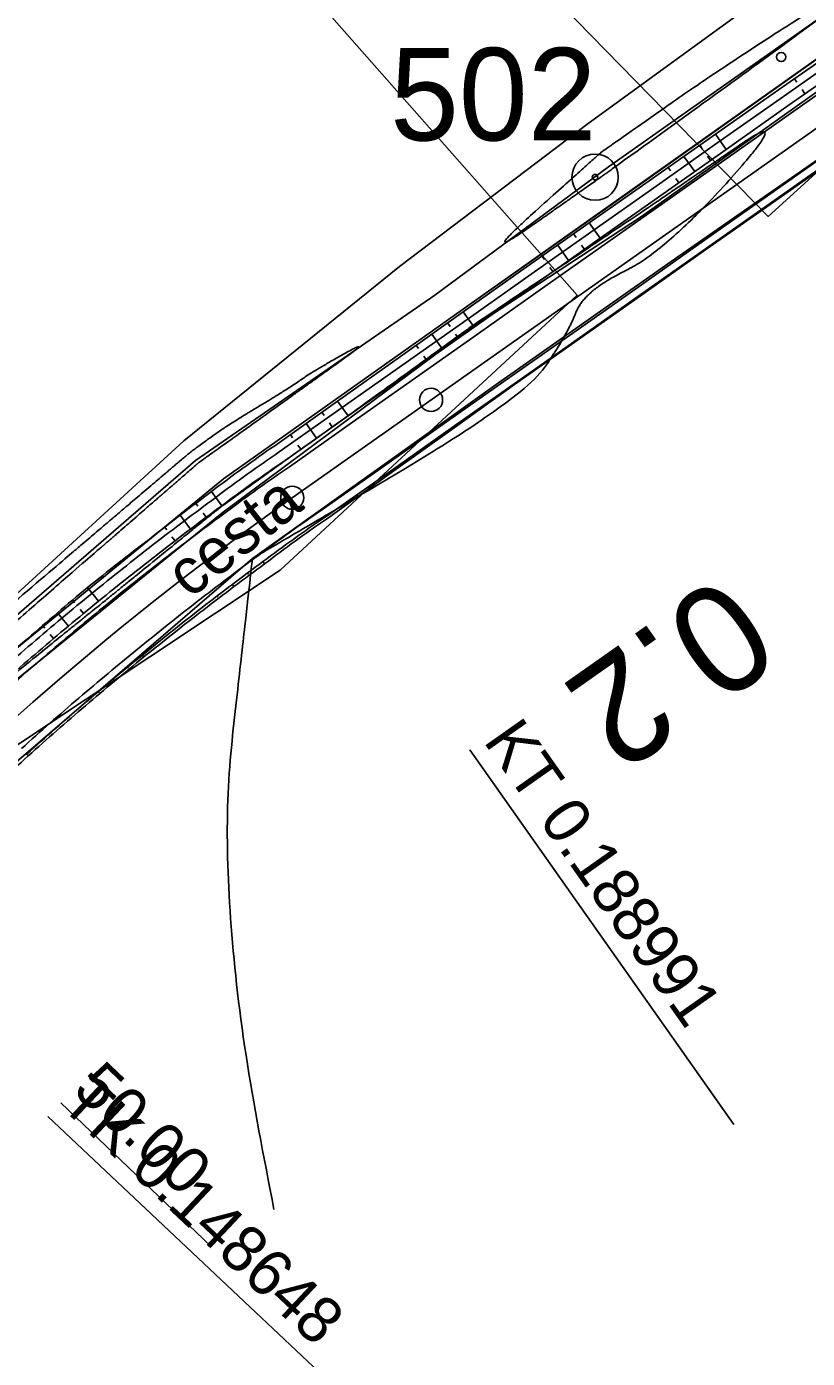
# Model space of a CAD drawing. Extents: x -495905 to -478420, y -1113297 to -1107716.
# Drawn here: x -480480.2 to -480429.6, y -1112878.7 to -1112792.3 of the extents above; entities that cross this region are included whole.
import ezdxf

# ---------------------------------------------------------------- set-up
doc = ezdxf.new("R2010")
doc.units = 0
for name, color, linetype in [('2D_VRSTEVNICE', 7, 'Continuous'), ('C14_HATCH_SLOPE_L', 7, 'Continuous'), ('C14_HATCH_SLOPE_R', 7, 'Continuous'), ('C14_HECTOMETRY', 7, 'Continuous'), ('C14_HLBODY', 7, 'Continuous'), ('C14_HRANA_TELESO', 7, 'Continuous'), ('C14_KORUNA', 7, 'Continuous'), ('C14_OSA', 7, 'Continuous'), ('C14_PRIKOP', 7, 'Continuous'), ('C14_STANICENI', 7, 'Continuous'), ('C14_VOZOVKA', 7, 'Continuous'), ('C14_ZPEVKRAJ', 7, 'Continuous'), ('ODVODNĚNÍ PLOŠNÉ', 7, 'Continuous'), ('VODNÍ PLOCHY', 7, 'Continuous'), ('zamereni', 7, 'Continuous')]:
    doc.layers.add(name, color=color, linetype=linetype)

msp = doc.modelspace()

# ---------------------------------------------------------------- linework, layer by layer
at = {"layer": '2D_VRSTEVNICE'}
for points in [[(-480442.21, -1112801.55), (-480418.973, -1112784.86), (-480433.684, -1112793.994), (-480442.824, -1112800.394), (-480442.912, -1112800.451), (-480451.122, -1112807.812), (-480443.69, -1112802.61), (-480442.325, -1112801.633), (-480442.21, -1112801.55)], [(-480451.035, -1112811.549), (-480440.451, -1112804.455), (-480437.194, -1112802.221), (-480430.423, -1112797.6), (-480438.796, -1112806.919), (-480444.029, -1112809.451), (-480445.106, -1112812.268), (-480448.052, -1112816.503), (-480465.54, -1112826.81), (-480465.54, -1112826.81), (-480465.54, -1112826.81), (-480465.54, -1112826.81), (-480465.54, -1112826.81), (-480468.149, -1112849.897), (-480464.146, -1112868.999)], [(-480462.851, -1112820.039), (-480460.447, -1112818.355), (-480451.609, -1112811.949), (-480451.6, -1112811.943), (-480451.035, -1112811.549)], [(-480469.125, -1112820.67), (-480469.022, -1112820.583), (-480468.728, -1112820.373), (-480462.927, -1112816.221), (-480462.121, -1112815.643), (-480457.6, -1112812.408), (-480461.655, -1112814.689), (-480463.023, -1112815.671), (-480467.341, -1112818.27), (-480469.356, -1112819.77), (-480469.557, -1112819.896), (-480470.845, -1112820.991), (-480473.8, -1112823.505), (-480475.516, -1112824.964), (-480484.468, -1112832.581), (-480485.409, -1112833.382), (-480486.97, -1112834.71), (-480486.97, -1112834.71), (-480486.97, -1112834.71), (-480486.97, -1112834.71)], [(-480469.125, -1112820.67), (-480471.116, -1112822.408), (-480471.791, -1112822.981), (-480475.006, -1112825.786), (-480476.152, -1112826.758), (-480484.255, -1112833.824), (-480485.193, -1112834.616), (-480486.341, -1112835.617), (-480486.591, -1112835.877), (-480489.013, -1112838.393)], [(-480484.469, -1112837.121), (-480477.826, -1112831.726), (-480476.106, -1112830.358), (-480468.891, -1112824.499), (-480467.686, -1112823.539), (-480467.499, -1112823.39), (-480462.851, -1112820.039)]]:
    msp.add_open_spline(points, degree=2, dxfattribs=at)
at = {"layer": 'C14_HATCH_SLOPE_L'}
for p, q in [((-480430.242, -1112795.92), (-480430.393, -1112795.707)), ((-480429.708, -1112796.679), (-480429.9, -1112796.406)), ((-480436.378, -1112800.234), (-480436.533, -1112800.013)), ((-480434.817, -1112800.279), (-480435.51, -1112799.296)), ((-480436.86, -1112801.719), (-480437.556, -1112800.731)), ((-480435.838, -1112800.999), (-480436.03, -1112800.727)), ((-480438.423, -1112801.672), (-480438.58, -1112801.449)), ((-480437.882, -1112802.439), (-480438.074, -1112802.167)), ((-480442.991, -1112806.04), (-480443.697, -1112805.037)), ((-480444.558, -1112805.986), (-480444.718, -1112805.758)), ((-480445.034, -1112807.48), (-480445.739, -1112806.479)), ((-480444.013, -1112806.76), (-480444.205, -1112806.488)), ((-480446.6, -1112807.428), (-480446.76, -1112807.2)), ((-480446.056, -1112808.2), (-480446.248, -1112807.928)), ((-480451.165, -1112811.8), (-480451.866, -1112810.806)), ((-480452.728, -1112811.752), (-480452.884, -1112811.53)), ((-480454.768, -1112813.198), (-480454.921, -1112812.98)), ((-480453.209, -1112813.24), (-480453.903, -1112812.255)), ((-480452.187, -1112812.52), (-480452.379, -1112812.248)), ((-480454.23, -1112813.96), (-480454.422, -1112813.688)), ((-480460.892, -1112817.527), (-480461.039, -1112817.318)), ((-480459.339, -1112817.56), (-480460.019, -1112816.595)), ((-480461.383, -1112819), (-480462.059, -1112818.041)), ((-480460.361, -1112818.28), (-480460.553, -1112818.008)), ((-480462.934, -1112818.97), (-480463.078, -1112818.764)), ((-480462.405, -1112819.72), (-480462.597, -1112819.448)), ((-480467.527, -1112823.379), (-480468.201, -1112822.462)), ((-480469.079, -1112823.412), (-480469.217, -1112823.227)), ((-480469.555, -1112824.889), (-480470.227, -1112823.998)), ((-480468.543, -1112824.131), (-480468.742, -1112823.864)), ((-480471.099, -1112824.95), (-480471.232, -1112824.776)), ((-480470.561, -1112825.654), (-480470.764, -1112825.389)), ((-480475.522, -1112829.569), (-480476.244, -1112828.683)), ((-480477.071, -1112829.678), (-480477.218, -1112829.5)), ((-480476.499, -1112830.371), (-480476.712, -1112830.114)), ((-480477.472, -1112831.179), (-480478.187, -1112830.323)), ((-480479.01, -1112831.318), (-480479.151, -1112831.151)), ((-480478.439, -1112831.993), (-480478.654, -1112831.738))]:
    msp.add_line(p, q, dxfattribs=at)
at = {"layer": 'C14_HATCH_SLOPE_R'}
for p, q in [((-480432.224, -1112803.958), (-480432.189, -1112804.008)), ((-480433.246, -1112804.678), (-480433.229, -1112804.702)), ((-480433.212, -1112804.726), (-480433.212, -1112804.726)), ((-480434.268, -1112805.398), (-480434.236, -1112805.444)), ((-480435.29, -1112806.118), (-480435.274, -1112806.14)), ((-480435.259, -1112806.162), (-480435.259, -1112806.162)), ((-480440.399, -1112809.718), (-480440.367, -1112809.763)), ((-480442.442, -1112811.158), (-480442.41, -1112811.204)), ((-480441.42, -1112810.438), (-480441.404, -1112810.46)), ((-480441.389, -1112810.483), (-480441.389, -1112810.483)), ((-480443.464, -1112811.878), (-480443.448, -1112811.901)), ((-480443.431, -1112811.924), (-480443.431, -1112811.924)), ((-480448.573, -1112815.478), (-480448.538, -1112815.528)), ((-480449.595, -1112816.198), (-480449.576, -1112816.226)), ((-480449.556, -1112816.253), (-480449.556, -1112816.253)), ((-480450.616, -1112816.918), (-480450.574, -1112816.979)), ((-480451.638, -1112817.639), (-480451.614, -1112817.672)), ((-480451.591, -1112817.705), (-480451.591, -1112817.705)), ((-480456.747, -1112821.239), (-480456.678, -1112821.337)), ((-480457.769, -1112821.959), (-480457.732, -1112822.011)), ((-480457.695, -1112822.063), (-480457.695, -1112822.063)), ((-480458.791, -1112822.679), (-480458.712, -1112822.79)), ((-480459.813, -1112823.399), (-480459.772, -1112823.458)), ((-480459.73, -1112823.516), (-480459.73, -1112823.516)), ((-480464.862, -1112827.005), (-480464.754, -1112827.152)), ((-480466.844, -1112828.482), (-480466.737, -1112828.623)), ((-480465.855, -1112827.74), (-480465.802, -1112827.812)), ((-480465.748, -1112827.885), (-480465.748, -1112827.885)), ((-480467.829, -1112829.229), (-480467.776, -1112829.298)), ((-480467.722, -1112829.368), (-480467.722, -1112829.368)), ((-480472.679, -1112833.058), (-480472.575, -1112833.185)), ((-480473.635, -1112833.841), (-480473.583, -1112833.904)), ((-480473.531, -1112833.967), (-480473.531, -1112833.967)), ((-480475.531, -1112835.427), (-480475.48, -1112835.487)), ((-480474.585, -1112834.631), (-480474.483, -1112834.754)), ((-480475.429, -1112835.548), (-480475.429, -1112835.548)), ((-480480.184, -1112839.493), (-480480.085, -1112839.603))]:
    msp.add_line(p, q, dxfattribs=at)
at = {"layer": 'C14_HECTOMETRY'}
msp.add_circle((-480453.956, -1112816.519), 0.75, dxfattribs=at)
at = {"layer": 'C14_HLBODY'}
for p, q in [((-480451.434, -1112839.209), (-480434.326, -1112863.487)), ((-480478.811, -1112862.966), (-480457.186, -1112883.324))]:
    msp.add_line(p, q, dxfattribs=at)
msp.add_circle((-480462.955, -1112822.861), 0.75, dxfattribs=at)
at = {"layer": 'C14_HRANA_TELESO'}
for p, q in [((-480431.416, -1112796.425), (-480427.323, -1112793.553)), ((-480435.51, -1112799.296), (-480431.416, -1112796.425)), ((-480439.603, -1112802.167), (-480435.51, -1112799.296)), ((-480432.189, -1112804.008), (-480428.097, -1112801.134)), ((-480443.697, -1112805.037), (-480439.603, -1112802.167)), ((-480436.282, -1112806.88), (-480432.189, -1112804.008)), ((-480447.781, -1112807.921), (-480443.697, -1112805.037)), ((-480440.367, -1112809.763), (-480436.282, -1112806.88)), ((-480451.866, -1112810.806), (-480447.781, -1112807.921)), ((-480444.453, -1112812.645), (-480440.367, -1112809.763)), ((-480455.94, -1112813.704), (-480451.866, -1112810.806)), ((-480448.538, -1112815.528), (-480444.453, -1112812.645)), ((-480460.019, -1112816.595), (-480455.94, -1112813.704)), ((-480452.609, -1112818.431), (-480448.538, -1112815.528)), ((-480464.098, -1112819.487), (-480460.019, -1112816.595)), ((-480456.678, -1112821.337), (-480452.609, -1112818.431)), ((-480460.747, -1112824.243), (-480456.678, -1112821.337))]:
    msp.add_line(p, q, dxfattribs=at)
for centre, radius, start, end in [((-480406.481, -1112903.285), 101.694, 124.51148, 127.36704), ((-480346.314, -1112985.254), 203.366, 126.82312, 128.25557), ((-480404.727, -1112905.607), 98.784, 124.54768, 127.42003), ((-480349.296, -1112987.563), 203.368, 127.19324, 128.6257), ((-480348.063, -1112986.583), 197.572, 126.20113, 127.63353), ((-480346.087, -1112984.942), 203.366, 129.79282, 131.22529), ((-480348.014, -1112986.557), 197.582, 127.64942, 129.08181), ((-480350.021, -1112988.315), 203.376, 129.76529, 131.19784), ((-480347.983, -1112986.542), 197.59, 129.09158, 130.52397), ((-480347.989, -1112986.557), 197.597, 130.5197, 131.95209), ((-480347.782, -1112986.377), 197.602, 132.03185, 133.46424)]:
    msp.add_arc(centre, radius, start, end, dxfattribs=at)
at = {"layer": 'C14_KORUNA'}
for p, q in [((-480430.729, -1112797.399), (-480426.642, -1112794.519)), ((-480434.817, -1112800.279), (-480430.729, -1112797.399)), ((-480438.904, -1112803.159), (-480434.817, -1112800.279)), ((-480432.224, -1112803.958), (-480428.137, -1112801.078)), ((-480442.991, -1112806.04), (-480438.904, -1112803.159)), ((-480436.312, -1112806.838), (-480432.224, -1112803.958)), ((-480447.078, -1112808.92), (-480442.991, -1112806.04)), ((-480440.399, -1112809.718), (-480436.312, -1112806.838)), ((-480451.165, -1112811.8), (-480447.078, -1112808.92)), ((-480444.486, -1112812.598), (-480440.399, -1112809.718)), ((-480455.252, -1112814.68), (-480451.165, -1112811.8)), ((-480448.573, -1112815.478), (-480444.486, -1112812.598)), ((-480459.339, -1112817.56), (-480455.252, -1112814.68)), ((-480452.66, -1112818.359), (-480448.573, -1112815.478)), ((-480463.426, -1112820.441), (-480459.339, -1112817.56)), ((-480456.747, -1112821.239), (-480452.66, -1112818.359)), ((-480460.834, -1112824.119), (-480456.747, -1112821.239))]:
    msp.add_line(p, q, dxfattribs=at)
for centre, radius, start, end in [((-480406.585, -1112904.079), 101.125, 124.20019, 127.05879), ((-480347.748, -1112986.346), 202.25, 126.31554, 127.74793), ((-480405.27, -1112905.905), 98.875, 124.19161, 127.06322), ((-480347.748, -1112986.346), 202.25, 127.74793, 129.18033), ((-480347.748, -1112986.346), 197.75, 126.31554, 127.74793), ((-480347.748, -1112986.346), 202.25, 129.18033, 130.61272), ((-480347.748, -1112986.346), 197.75, 127.74793, 129.18033), ((-480347.748, -1112986.346), 202.25, 130.61272, 132.04511), ((-480347.748, -1112986.346), 197.75, 129.18033, 130.61272), ((-480347.748, -1112986.346), 197.75, 130.61272, 132.04511)]:
    msp.add_arc(centre, radius, start, end, dxfattribs=at)
at = {"layer": 'C14_OSA'}
msp.add_line((-480462.955, -1112822.861), (-480319.487, -1112721.759), dxfattribs=at)
msp.add_arc((-480347.748, -1112986.346), 200, 125.17217, 136.72967, dxfattribs=at)
at = {"layer": 'C14_PRIKOP'}
for p, q in [((-480431.113, -1112796.854), (-480427.026, -1112793.974)), ((-480435.201, -1112799.734), (-480431.113, -1112796.854)), ((-480439.288, -1112802.615), (-480435.201, -1112799.734)), ((-480443.375, -1112805.495), (-480439.288, -1112802.615)), ((-480447.462, -1112808.375), (-480443.375, -1112805.495)), ((-480451.549, -1112811.255), (-480447.462, -1112808.375)), ((-480455.636, -1112814.135), (-480451.549, -1112811.255)), ((-480459.723, -1112817.016), (-480455.636, -1112814.135)), ((-480463.81, -1112819.896), (-480459.723, -1112817.016))]:
    msp.add_line(p, q, dxfattribs=at)
for centre, radius, start, end in [((-480406.78, -1112903.808), 101.458, 124.20143, 127.05815), ((-480347.748, -1112986.346), 202.916, 126.31554, 127.74793), ((-480347.748, -1112986.346), 202.916, 127.74793, 129.18033), ((-480347.748, -1112986.346), 202.916, 129.18033, 130.61272), ((-480347.748, -1112986.346), 202.916, 130.61272, 132.04511)]:
    msp.add_arc(centre, radius, start, end, dxfattribs=at)
at = {"layer": 'C14_STANICENI'}
msp.add_line((-480477.974, -1112862.083), (-480468.207, -1112871.403), dxfattribs=at)
at = {"layer": 'C14_VOZOVKA'}
for p, q in [((-480430.441, -1112797.808), (-480426.354, -1112794.928)), ((-480434.529, -1112800.688), (-480430.441, -1112797.808)), ((-480438.616, -1112803.568), (-480434.529, -1112800.688)), ((-480432.512, -1112803.549), (-480428.425, -1112800.669)), ((-480442.703, -1112806.448), (-480438.616, -1112803.568)), ((-480436.6, -1112806.429), (-480432.512, -1112803.549)), ((-480446.79, -1112809.329), (-480442.703, -1112806.448)), ((-480440.687, -1112809.309), (-480436.6, -1112806.429)), ((-480450.877, -1112812.209), (-480446.79, -1112809.329)), ((-480444.774, -1112812.189), (-480440.687, -1112809.309)), ((-480454.964, -1112815.089), (-480450.877, -1112812.209)), ((-480448.861, -1112815.07), (-480444.774, -1112812.189)), ((-480459.051, -1112817.969), (-480454.964, -1112815.089)), ((-480452.948, -1112817.95), (-480448.861, -1112815.07)), ((-480463.138, -1112820.849), (-480459.051, -1112817.969)), ((-480457.035, -1112820.83), (-480452.948, -1112817.95)), ((-480461.122, -1112823.71), (-480457.035, -1112820.83))]:
    msp.add_line(p, q, dxfattribs=at)
for centre, radius, start, end in [((-480406.439, -1112904.282), 100.875, 124.19926, 127.05927), ((-480347.748, -1112986.346), 201.75, 126.31554, 127.74793), ((-480405.416, -1112905.702), 99.125, 124.19258, 127.06271), ((-480347.748, -1112986.346), 201.75, 127.74793, 129.18033), ((-480347.748, -1112986.346), 198.25, 126.31554, 127.74793), ((-480347.748, -1112986.346), 201.75, 129.18033, 130.61272), ((-480347.748, -1112986.346), 198.25, 127.74793, 129.18033), ((-480347.748, -1112986.346), 198.25, 129.18033, 130.61272), ((-480347.748, -1112986.346), 201.75, 130.61272, 132.04511), ((-480347.748, -1112986.346), 198.25, 130.61272, 132.04511)]:
    msp.add_arc(centre, radius, start, end, dxfattribs=at)
at = {"layer": 'C14_ZPEVKRAJ'}
for p, q in [((-480430.441, -1112797.808), (-480426.354, -1112794.928)), ((-480434.529, -1112800.688), (-480430.441, -1112797.808)), ((-480438.616, -1112803.568), (-480434.529, -1112800.688)), ((-480432.512, -1112803.549), (-480428.425, -1112800.669)), ((-480442.703, -1112806.448), (-480438.616, -1112803.568)), ((-480436.6, -1112806.429), (-480432.512, -1112803.549)), ((-480446.79, -1112809.329), (-480442.703, -1112806.448)), ((-480440.687, -1112809.309), (-480436.6, -1112806.429)), ((-480450.877, -1112812.209), (-480446.79, -1112809.329)), ((-480444.774, -1112812.189), (-480440.687, -1112809.309)), ((-480454.964, -1112815.089), (-480450.877, -1112812.209)), ((-480448.861, -1112815.07), (-480444.774, -1112812.189)), ((-480459.051, -1112817.969), (-480454.964, -1112815.089)), ((-480452.948, -1112817.95), (-480448.861, -1112815.07)), ((-480463.138, -1112820.849), (-480459.051, -1112817.969)), ((-480457.035, -1112820.83), (-480452.948, -1112817.95)), ((-480461.122, -1112823.71), (-480457.035, -1112820.83))]:
    msp.add_line(p, q, dxfattribs=at)
for centre, radius, start, end in [((-480406.439, -1112904.282), 100.875, 124.19926, 127.05927), ((-480347.748, -1112986.346), 201.75, 126.31554, 127.74793), ((-480405.416, -1112905.702), 99.125, 124.19258, 127.06271), ((-480347.748, -1112986.346), 201.75, 127.74793, 129.18033), ((-480347.748, -1112986.346), 198.25, 126.31554, 127.74793), ((-480347.748, -1112986.346), 201.75, 129.18033, 130.61272), ((-480347.748, -1112986.346), 198.25, 127.74793, 129.18033), ((-480347.748, -1112986.346), 198.25, 129.18033, 130.61272), ((-480347.748, -1112986.346), 201.75, 130.61272, 132.04511), ((-480347.748, -1112986.346), 198.25, 130.61272, 132.04511)]:
    msp.add_arc(centre, radius, start, end, dxfattribs=at)
at = {"layer": 'ODVODNĚNÍ PLOŠNÉ'}
for points in [[(-480694.9, -1113059.939), (-480667.934, -1113059.485), (-480653.737, -1113047.322), (-480642.348, -1113022.318), (-480635.498, -1112989.75), (-480627.887, -1112957.212), (-480579.744, -1112948.183), (-480566.179, -1112926.066), (-480548.397, -1112906.662), (-480531.366, -1112886.974), (-480511.788, -1112867.133), (-480489.046, -1112844.363), (-480463.737, -1112827.551), (-480444.491, -1112809.733), (-480465.438, -1112785.987), (-480488.338, -1112766.745), (-480513.533, -1112747.666), (-480541.811, -1112722.864), (-480567.113, -1112699.962), (-480605.769, -1112673.983)], [(-480587.18, -1112673.196), (-480554.274, -1112696.655), (-480525.848, -1112717.644), (-480495.694, -1112739.976), (-480470.481, -1112765.165), (-480454.102, -1112782.11), (-480432.091, -1112804.626), (-480416.018, -1112789.992)]]:
    msp.add_lwpolyline(points, dxfattribs=at)
at = {"layer": 'VODNÍ PLOCHY'}
msp.add_lwpolyline([(-480386.12, -1112764.09), (-480452.3, -1112810.94), (-480467.42, -1112821.63), (-480486.22, -1112837.02), (-480524.02, -1112877.81), (-480577.62, -1112940.45), (-480584.41, -1112945.1), (-480590.7, -1112946.73)], dxfattribs=at)
at = {"layer": 'zamereni'}
for p, q in [((-480411.08, -1112774.82), (-480443.77, -1112798.61)), ((-480407.23, -1112776.58), (-480442.46, -1112801.42)), ((-480406.03, -1112778.17), (-480441.33, -1112803.21)), ((-480405.23, -1112779.68), (-480440.32, -1112804.64)), ((-480403.06, -1112782.97), (-480438.38, -1112807.54)), ((-480443.77, -1112798.61), (-480456, -1112807.88)), ((-480442.46, -1112801.42), (-480453.72, -1112809.73)), ((-480441.33, -1112803.21), (-480452.3, -1112810.94)), ((-480440.32, -1112804.64), (-480451.56, -1112812)), ((-480438.38, -1112807.54), (-480449.59, -1112815.42)), ((-480456, -1112807.88), (-480469.98, -1112819.17)), ((-480453.72, -1112809.73), (-480469.24, -1112820.44)), ((-480467.42, -1112821.63), (-480452.3, -1112810.94)), ((-480451.56, -1112812), (-480467.52, -1112823.87)), ((-480465.54, -1112826.81), (-480449.59, -1112815.42)), ((-480486.97, -1112834.71), (-480469.98, -1112819.17)), ((-480469.24, -1112820.44), (-480486.37, -1112835.28)), ((-480486.22, -1112837.02), (-480467.42, -1112821.63)), ((-480467.52, -1112823.87), (-480485.48, -1112838.4)), ((-480482.72, -1112841.58), (-480465.54, -1112826.81))]:
    msp.add_line(p, q, dxfattribs=at)
for centre, radius in [((-480431.25, -1112794.29), 0.3), ((-480443.321, -1112802.081), 1.5), ((-480443.321, -1112802.081), 0.181)]:
    msp.add_circle(centre, radius, dxfattribs=at)

# ---------------------------------------------------------------- texts
at = {"layer": 'C14_HECTOMETRY'}
msp.add_text('0.2', height=7, rotation=215.12654, dxfattribs=at).set_placement((-480435.04, -1112827.665))
at = {"layer": 'C14_HLBODY'}
for s, rotation, p in [('KT 0.188991', 305.17217, (-480450.617, -1112838.633)), ('TK 0.148648', 316.72967, (-480478.126, -1112862.238))]:
    msp.add_text(s, height=2.999, rotation=rotation, dxfattribs=at).set_placement(p)
at = {"layer": 'C14_STANICENI'}
msp.add_text('50.00', height=2.999, rotation=316.3423, dxfattribs=at).set_placement((-480477.284, -1112861.359))
at = {"layer": 'zamereni'}
msp.add_text('502', height=6, dxfattribs=at).set_placement((-480456.616, -1112799.7))
msp.add_text(' cesta', height=3, rotation=38.34719, dxfattribs=at).set_placement((-480470.486, -1112830.156))

doc.saveas('drawing.dxf')
